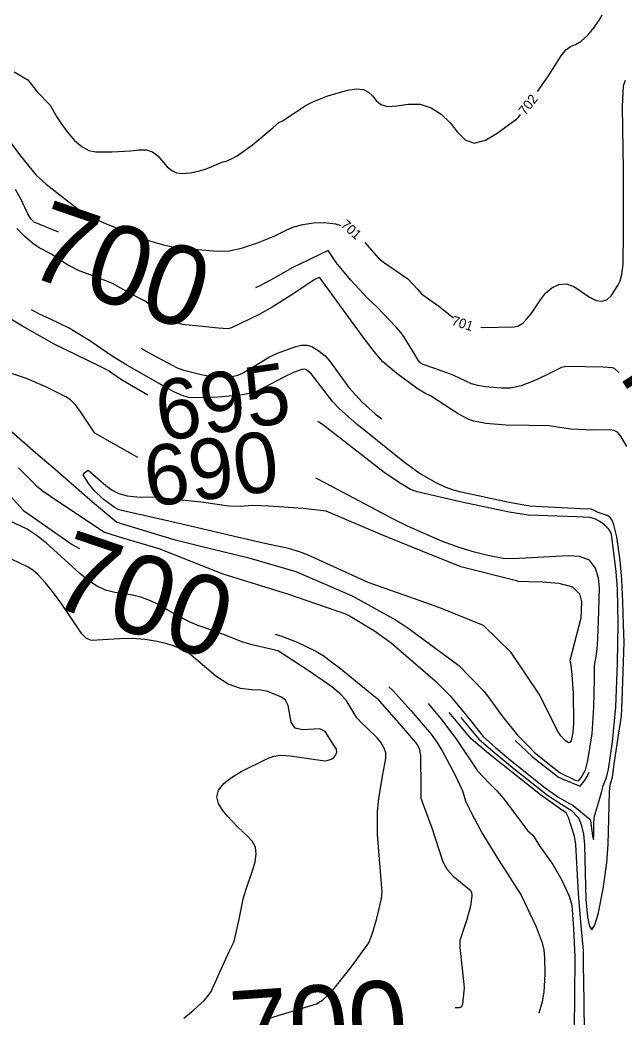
# Model space of a CAD drawing. Extents: x -291892836 to 2945206, y -477993085 to 1832792.
# Drawn here: x 1851013.6 to 1851264, y 544528.7 to 544942 of the extents above; entities that cross this region are included whole.
import ezdxf

# ---------------------------------------------------------------- set-up
doc = ezdxf.new("R2010")
doc.units = 0
for name, color, linetype in [('DT_X_Contour_Minor', 7, 'Continuous'), ('DT_X_Terrain_Ground_Line', 7, 'Continuous'), ('Level 19', 7, 'Continuous')]:
    doc.layers.add(name, color=color, linetype=linetype)

msp = doc.modelspace()

# ---------------------------------------------------------------- linework, layer by layer
at = {"layer": 'DT_X_Contour_Minor'}
for points in [[(1851228.18, 544912.37), (1851232.66, 544918.78), (1851237.93, 544927.15), (1851239.94, 544929.64), (1851241.88, 544930.94), (1851243.95, 544931.79), (1851246.31, 544933.16), (1851249.01, 544935.7), (1851251.66, 544938.87), (1851253.75, 544941.86), (1851254.91, 544944.01)], [(1851011.25, 544920.43), (1851016.93, 544917.07), (1851019.39, 544913.94), (1851020.75, 544912.16), (1851026.12, 544906.59), (1851028.84, 544901.98), (1851030.65, 544899.01), (1851033.23, 544895.52), (1851036.3, 544892.06), (1851039.41, 544889.33), (1851042.24, 544887.82), (1851045.02, 544887.26), (1851051.69, 544887.31), (1851059.38, 544887.75), (1851062.84, 544888.07), (1851065.89, 544888.08), (1851068.54, 544887.34), (1851070.82, 544885.59), (1851074.68, 544881.11), (1851076.52, 544879.54), (1851078.57, 544878.65), (1851081.09, 544878.37), (1851084.2, 544878.62), (1851087.54, 544879.27), (1851090.6, 544880.17), (1851097.66, 544883.14), (1851099.16, 544883.47), (1851101.1, 544884.2), (1851103.68, 544885.66), (1851110.04, 544890.23), (1851118.45, 544897.3), (1851120.86, 544899.39), (1851122.47, 544900.15), (1851126.48, 544902.75), (1851132.27, 544906.59)], [(1851204.66, 544814.62), (1851205.35, 544814.56), (1851218.43, 544814.74), (1851220.21, 544815.17), (1851222.03, 544816.34), (1851223.9, 544818.18), (1851225.74, 544820.53), (1851229.37, 544826.01), (1851231.52, 544828.67), (1851234.08, 544830.93), (1851237.01, 544832.38), (1851240.17, 544832.57), (1851243.43, 544831.29), (1851249.69, 544827.08), (1851252.42, 544825.74), (1851254.83, 544825.34), (1851256.93, 544825.97), (1851258.73, 544827.58), (1851261.48, 544831.93), (1851262.45, 544833.88), (1851263.16, 544836.41), (1851263.6, 544840.63), (1851263.81, 544854.56), (1851263.72, 544879.79), (1851263.33, 544905.98), (1851263.81, 544914.67), (1851264.56, 544916.96)], [(1851132.27, 544906.59), (1851135.06, 544908.08), (1851141.25, 544910.51), (1851149.42, 544912.86), (1851153.18, 544913.39), (1851156.03, 544913.09), (1851158.13, 544912.05), (1851159.79, 544910.46), (1851161.33, 544908.57), (1851163.22, 544906.9), (1851165.96, 544906.04), (1851169.87, 544906.33), (1851174.56, 544906.99), (1851179.47, 544907), (1851184.1, 544905.58), (1851188.28, 544902.88), (1851191.92, 544899.32), (1851195.04, 544895.43), (1851198.14, 544892.24), (1851201.85, 544890.92), (1851206.52, 544892.19), (1851211.36, 544895), (1851219.52, 544900.97), (1851220.37, 544901.86), (1851221.04, 544902.72)], [(1851006.38, 544895.68), (1851013.78, 544885.8), (1851020.32, 544877.65), (1851024.55, 544873.9), (1851038.94, 544862.6), (1851043.19, 544860.25), (1851049.3, 544857.5), (1851067.39, 544850.36), (1851074.13, 544848.41), (1851080.87, 544847.4), (1851095.54, 544846.12), (1851100.31, 544846.26), (1851105.5, 544847.37), (1851112.12, 544849.55), (1851118.95, 544852.35), (1851124.21, 544854.99), (1851127.18, 544856.17), (1851130.94, 544857.2), (1851135.3, 544857.89), (1851139.9, 544858.03), (1851144.39, 544857.41), (1851146.59, 544856.7)], [(1851029.55, 544854.02), (1851019.58, 544858.13), (1851018.12, 544859.53), (1851016.9, 544861.61), (1851013.84, 544868.12), (1851011.79, 544871.63)], [(1851265.11, 544765.12), (1851262.7, 544769.39), (1851261.3, 544771.05), (1851259.91, 544771.86), (1851258.11, 544772.04), (1851251.15, 544771.94), (1851242, 544772.38), (1851232.88, 544773.8), (1851224.7, 544773.85), (1851215.1, 544774.04), (1851206.79, 544774.76), (1851201.7, 544775.62), (1851199.69, 544776.32), (1851195.26, 544778.68), (1851183.8, 544786.12), (1851181.39, 544787.34), (1851178.25, 544789.21), (1851169.85, 544795.36), (1851164.06, 544800.31), (1851160.4, 544804.59), (1851155.93, 544810.42), (1851138.12, 544834.98), (1851137.67, 544835.23), (1851135.91, 544834.33), (1851125.67, 544827.65), (1851118.17, 544822.88), (1851112.83, 544819.93), (1851101.37, 544814.36), (1851099.8, 544813.97), (1851095.94, 544814.16), (1851080.95, 544815.73), (1851077.34, 544816.86), (1851074.29, 544818.39), (1851071.73, 544820.16), (1851065.87, 544825.28), (1851061.96, 544827.24), (1851057.59, 544829.58), (1851052, 544832.77), (1851044.62, 544835.61), (1851038.13, 544837.97), (1851033.27, 544840.47), (1851026.11, 544845.13), (1851021.63, 544847.49), (1851018.93, 544849.36), (1851015.67, 544852.21), (1851012.31, 544855.59)], [(1851261.83, 544795.78), (1851260.12, 544797.47), (1851259.26, 544797.81), (1851255.25, 544797.99), (1851240.13, 544798.33), (1851238.14, 544797.88), (1851231.42, 544794.61), (1851226.39, 544792.24), (1851221.32, 544790.31), (1851216.94, 544789.41), (1851213.17, 544789.3), (1851206.48, 544789.96), (1851203.43, 544790.43), (1851200.73, 544791.12), (1851196.05, 544793.39), (1851193.16, 544794.79), (1851185.54, 544797.54), (1851180.31, 544799.36), (1851179.14, 544800.29), (1851176.51, 544804.68), (1851172.13, 544811.6), (1851169.61, 544814.67), (1851161.55, 544823), (1851157.95, 544826.34), (1851150.62, 544834.23), (1851144.7, 544841.5), (1851141.31, 544846.43), (1851126.39, 544839.2), (1851119.03, 544834.99), (1851113.12, 544831.72), (1851111.27, 544830.9)], [(1851156.51, 544849.78), (1851162.06, 544843.38), (1851164.27, 544841.58), (1851174.42, 544834.65), (1851178.36, 544830.31), (1851180.07, 544828.44), (1851183.56, 544825.94), (1851187.22, 544823.38), (1851193.31, 544818.54)], [(1851066.58, 544786.38), (1851055.71, 544792.74), (1851051.25, 544795.78), (1851050.48, 544796.52), (1851046.61, 544798.42), (1851027.85, 544807.55), (1851014.73, 544814.98), (1851003.12, 544821.93)], [(1851113.02, 544788.63), (1851111.98, 544788.08), (1851108.77, 544787.15), (1851105.05, 544786.5), (1851095.7, 544785.68), (1851086.47, 544785.36), (1851083.48, 544785.53), (1851080.87, 544786.25), (1851077.47, 544787.89), (1851057.96, 544798.85), (1851051.87, 544802.55), (1851042.95, 544808.72), (1851034.06, 544814.17), (1851025.99, 544818.04), (1851021.69, 544820.07), (1851018.48, 544821.78)], [(1851063.67, 544805.93), (1851068.38, 544803.26), (1851078.85, 544797.84), (1851081.51, 544796.83), (1851088.69, 544794.95), (1851092.37, 544794.31), (1851097.65, 544794.02)], [(1851097.65, 544794.02), (1851098.12, 544794), (1851102.15, 544794.34), (1851103.91, 544794.75), (1851105.81, 544795.51), (1851110.29, 544798.14), (1851117.12, 544802.35), (1851120.44, 544803.9), (1851127.93, 544806.57), (1851130.31, 544807.12), (1851132.6, 544807.19), (1851134.62, 544806.64), (1851137.67, 544804.74), (1851140.12, 544802.8), (1851141.88, 544800.66), (1851149.88, 544789.59), (1851155.52, 544783.58), (1851160.99, 544778.6), (1851163.58, 544776.68)], [(1851062.51, 544760.62), (1851044.73, 544770.75), (1851043.05, 544773.14), (1851038.9, 544779.38), (1851036.62, 544782.41), (1851034.63, 544784.46), (1851032.67, 544785.82), (1851024.32, 544789.88), (1851016.31, 544793.39), (1851001.36, 544798.27)], [(1851147.35, 544779.62), (1851145.95, 544780.88), (1851143.36, 544783.63), (1851134.52, 544795.1), (1851132.45, 544796.95), (1851131.55, 544797.17), (1851130.46, 544797.05), (1851127.3, 544795.94), (1851122.66, 544793.76), (1851113.02, 544788.63)], [(1850820.29, 544740.48), (1850833.36, 544742.8), (1850838.29, 544743.33), (1850840.93, 544742.98), (1850842.47, 544742.01), (1850843.15, 544741.51), (1850844.53, 544741.37), (1850847.4, 544741.98), (1850857.74, 544745.58), (1850867.85, 544749.63), (1850889.16, 544761.83), (1850895.09, 544765), (1850921.27, 544775.99), (1850942.61, 544783.7), (1850943.79, 544783.79), (1850945.83, 544783.31), (1850965.01, 544781.47), (1850967.05, 544780.69), (1850973.97, 544776.19), (1850989.04, 544765.86), (1850998.53, 544756.8), (1851015.12, 544738.68), (1851035.24, 544724.55), (1851038.29, 544722.84)], [(1851258.66, 544626.31), (1851259.18, 544628.14), (1851259.94, 544633.48), (1851261.65, 544645.49), (1851262.93, 544653.35), (1851263.3, 544659.86), (1851264, 544683.97), (1851263.79, 544691.43), (1851263.46, 544700.85), (1851263.16, 544709.96), (1851262.42, 544717.88), (1851261.05, 544727.68), (1851259.85, 544732.75), (1851259.06, 544734.61), (1851258.09, 544735.91), (1851256.96, 544736.6), (1851253.34, 544737.77), (1851250.54, 544739.13), (1851246.01, 544739.35), (1851224.84, 544740.38), (1851216.42, 544741.96), (1851196.52, 544746.23), (1851193.39, 544747.11), (1851189.84, 544748.37), (1851186.11, 544750.06), (1851179.04, 544754.15), (1851173.03, 544758.56), (1851153.33, 544774.26), (1851147.35, 544779.62)], [(1851007.14, 544774.08), (1851022.17, 544760.86), (1851028.21, 544755.75), (1851043.72, 544742.26), (1851053.75, 544733.84), (1851077.01, 544726.77), (1851088.04, 544724.05), (1851108.54, 544718.99), (1851128.02, 544713.3), (1851151.28, 544703.33), (1851169.27, 544693.38), (1851174.38, 544689.95), (1851195.56, 544674.36), (1851206.15, 544663.43), (1851208.52, 544660.26), (1851213.61, 544653.2), (1851219.91, 544645.58), (1851224.5, 544640.88)], [(1851256.44, 544627.26), (1851256.72, 544627.96), (1851257.61, 544631.45), (1851259.24, 544642.77), (1851260.66, 544657.16), (1851261.27, 544675.39), (1851261.58, 544691.49), (1851261.36, 544706.13), (1851260.79, 544713.2), (1851258.75, 544728.77), (1851258.33, 544730.07), (1851257.45, 544731.23), (1851255.9, 544732.64), (1851253.92, 544734.09), (1851251.84, 544735.23), (1851249.87, 544735.8), (1851244.36, 544736.01), (1851224.33, 544736.71), (1851216.33, 544737.97), (1851196.81, 544742.07), (1851178.27, 544746.37), (1851175.56, 544747.41), (1851170.57, 544750.42), (1851164.52, 544754.42), (1851156.94, 544760.3), (1851139.09, 544774.29), (1851137.12, 544775.48)], [(1851013.09, 544756.35), (1851020.47, 544748.88), (1851022.8, 544746.94), (1851029.27, 544742.49), (1851048.7, 544729.62), (1851056.14, 544727.31), (1851071.22, 544722.94), (1851097.69, 544712.44), (1851124.9, 544703.97), (1851148.63, 544695.79), (1851150.56, 544694.9), (1851160.54, 544688.72), (1851167.47, 544683.79), (1851185.74, 544668.01), (1851191.9, 544661.77), (1851198.59, 544653.84), (1851200.91, 544650.95)], [(1851241.6, 544676.52), (1851241.88, 544675.55), (1851242.44, 544670.73), (1851242.89, 544662.76), (1851243.09, 544650.5), (1851242.78, 544646.49), (1851242.03, 544643.39), (1851241.52, 544642.51), (1851240.94, 544642.34), (1851239.58, 544643.33), (1851237.79, 544645.27), (1851236.46, 544647.38), (1851232.93, 544654.35), (1851228.83, 544662.56), (1851217.26, 544679.83), (1851205.81, 544690.94), (1851188.41, 544697.98), (1851182.33, 544700.18), (1851157.92, 544708.76), (1851132.85, 544720.26), (1851129.54, 544721.58), (1851124.92, 544722.87), (1851115.17, 544725.02), (1851104.39, 544727.47), (1851078.41, 544733.59), (1851054.56, 544738.91), (1851052.62, 544739.96), (1851048.15, 544743.32), (1851044.39, 544746.87), (1851042.2, 544749.64), (1851039.84, 544753.46), (1851040.38, 544754.2), (1851041.96, 544755.36), (1851042.73, 544754.7), (1851049.17, 544749.02), (1851051.8, 544747.14), (1851054.61, 544745.71), (1851058.05, 544744.71), (1851062.03, 544744.25), (1851070.21, 544744.22), (1851081.9, 544742.89), (1851088.67, 544742.2), (1851100.22, 544740.56), (1851104.96, 544740.46), (1851110.09, 544740.81), (1851116.58, 544740.58), (1851131.06, 544739.58), (1851140.39, 544738.48), (1851162.82, 544728.98), (1851184.83, 544719.93), (1851196.32, 544715.43), (1851219.37, 544709.61), (1851219.98, 544709.36), (1851224.51, 544709.24), (1851230.29, 544709.12), (1851237.01, 544708.53), (1851242.6, 544706.95), (1851245.53, 544704.11), (1851246.39, 544700.77), (1851246.13, 544694.09), (1851241.6, 544676.52)], [(1851247.93, 544630.89), (1851248.06, 544631.13), (1851249.02, 544635.09), (1851250.78, 544646.13), (1851251.52, 544657.2), (1851251.8, 544668.77), (1851251.78, 544674.43), (1851252.58, 544678.98), (1851253.01, 544682.67), (1851253.49, 544692.63), (1851253.78, 544706.53), (1851253.4, 544710.57), (1851252.22, 544714.77), (1851249.68, 544718.04), (1851245.55, 544719.6), (1851240.8, 544719.87), (1851218.01, 544718.59), (1851213.92, 544718.73), (1851207.52, 544720.03), (1851202.09, 544721.36), (1851195.67, 544723.3), (1851188.8, 544725.85), (1851174.26, 544732.11), (1851168.15, 544735.23), (1851140.53, 544749.87), (1851136.2, 544752.01)], [(1851063.69, 544702.75), (1851060.3, 544703.52), (1851052.93, 544704.63), (1851049.12, 544705.66), (1851045.38, 544707.43), (1851041.78, 544709.8), (1851038.4, 544712.53), (1851024.55, 544725.21), (1851020.39, 544728.37), (1851016.65, 544730.87), (1851011.37, 544733.44), (1851009.2, 544734.39), (1851006.88, 544735.74), (1851004.93, 544737.26)], [(1851139.93, 544634.93), (1851141.37, 544635.11), (1851142.68, 544635.55), (1851143.76, 544636.29), (1851144.54, 544637.33), (1851144.93, 544638.52), (1851144.88, 544639.7), (1851143.51, 544641.87), (1851140.19, 544647.12), (1851137.91, 544648.18), (1851130.73, 544647.75), (1851127.69, 544648.42), (1851126.1, 544650.95), (1851124.85, 544657.83), (1851123.67, 544660.01), (1851122.02, 544661.25), (1851116.32, 544663.63), (1851113.5, 544664.13), (1851109.64, 544664.35), (1851105, 544664.94), (1851099.93, 544666.65), (1851094.82, 544669.94), (1851083.56, 544679.54), (1851080.4, 544681.11), (1851077.31, 544682.49), (1851074.57, 544683.37), (1851070.54, 544684.32), (1851065.56, 544685.13), (1851060.16, 544685.57), (1851054.86, 544685.48), (1851043.35, 544684.79), (1851041.26, 544685.58), (1851039.28, 544687.51), (1851034.14, 544695.11), (1851030.98, 544699.85), (1851027.55, 544704.52), (1851024.16, 544708.68), (1851021.21, 544711.92), (1851018.93, 544713.97), (1851017.02, 544715.21), (1851010.15, 544718.47)], [(1851115.71, 544527.8), (1851136.48, 544534.15), (1851138.99, 544535.76), (1851141.06, 544537.57), (1851143.83, 544540.5), (1851150.93, 544549.38), (1851158.23, 544559.51), (1851159.74, 544563.43), (1851161.6, 544569.59), (1851163.52, 544577.8), (1851163.8, 544580.55), (1851163.37, 544585.56), (1851161.76, 544604.41), (1851161.88, 544613.79), (1851162.35, 544619.36), (1851164.09, 544629.2), (1851165.29, 544635.9), (1851165.22, 544638.17), (1851164.59, 544640.2), (1851163.39, 544642.29), (1851161.71, 544644.43), (1851157.4, 544648.56), (1851155.17, 544650.58), (1851153.27, 544652.7), (1851148.79, 544660.06), (1851146.29, 544662.7), (1851142.91, 544665.51), (1851133.57, 544672.11), (1851120.79, 544680.38), (1851119.44, 544680.77), (1851109.85, 544682.97), (1851105.57, 544684.22), (1851098.37, 544687.12), (1851091.54, 544689.63), (1851087.78, 544690.86), (1851083.71, 544692.52), (1851074.94, 544697.38), (1851070.79, 544699.76), (1851067.1, 544701.53), (1851063.69, 544702.75)], [(1851119.3, 544687.42), (1851121.7, 544686.66), (1851128.46, 544684.04), (1851136.32, 544680.37), (1851139.34, 544678.57), (1851143.31, 544675.52)], [(1851143.31, 544675.52), (1851145.91, 544673.52), (1851161.62, 544660.7), (1851172.55, 544648.31), (1851178.26, 544641.65), (1851179.24, 544639.66), (1851179.58, 544636.94), (1851179.75, 544623.5), (1851179.85, 544619.36), (1851184.53, 544606.65), (1851188.92, 544593.05), (1851190.68, 544589.83), (1851193.2, 544587.03), (1851199.98, 544581.56), (1851200.73, 544580.41), (1851200.92, 544579.01), (1851200.35, 544574.63), (1851198.83, 544569.13), (1851195.92, 544560.41), (1851195.9, 544557.56), (1851196.91, 544548.74), (1851197.79, 544540.76), (1851197.12, 544534.03), (1851196.59, 544532.96), (1851195.69, 544532.49), (1851194.02, 544532.58)], [(1851166.48, 544665.63), (1851168.02, 544664.18), (1851175.76, 544655.67), (1851184.03, 544645.99), (1851186.2, 544643.04), (1851188.5, 544639.36), (1851193.8, 544629.55), (1851197.03, 544622.47), (1851198.49, 544617.96), (1851200.88, 544612.99), (1851205.41, 544604.59), (1851211.97, 544593.81), (1851221.43, 544579.26), (1851227.55, 544566.11), (1851230.07, 544559.53), (1851230.75, 544556.55), (1851231.09, 544553.43), (1851231.13, 544546.57), (1851230.72, 544538.96), (1851230.07, 544534.97), (1851228.69, 544530.26)], [(1851182.79, 544658.68), (1851188.91, 544651.27), (1851194.53, 544643.77), (1851203.24, 544630.72), (1851208.14, 544625.63), (1851211.12, 544622.59), (1851214.21, 544619.08), (1851224, 544606.07), (1851226.22, 544604.11), (1851227.46, 544602.09), (1851228.97, 544599.61), (1851234.53, 544591.93), (1851238.22, 544585.42), (1851241.29, 544578.79), (1851242.34, 544575.11), (1851243.07, 544565.4), (1851243.61, 544553.72), (1851243.44, 544537.35), (1851243.14, 544510.74)], [(1851247.66, 544521.89), (1851247.48, 544535.13), (1851247.27, 544550.61), (1851247.15, 544556.27), (1851246.25, 544566.49), (1851245.15, 544579.87), (1851244.04, 544600.28), (1851243.47, 544603.71), (1851240.97, 544611.39), (1851239.99, 544613.35), (1851238.06, 544614.64), (1851229.33, 544620.79), (1851207.78, 544638), (1851200.69, 544643.97), (1851197.97, 544647.2), (1851191.56, 544654.93)], [(1851196.34, 544652.89), (1851196.96, 544652.16), (1851203.79, 544643.93), (1851210.6, 544638.08), (1851218.51, 544631.61), (1851232.34, 544620.73), (1851238.25, 544616.73), (1851242.03, 544614.42), (1851245.17, 544611.21), (1851246.3, 544608.54), (1851247.18, 544604.44), (1851247.65, 544600.13), (1851247.91, 544588.3), (1851248.17, 544577.6), (1851248.93, 544570.05), (1851249.64, 544566.31), (1851250.63, 544564.85), (1851251.89, 544566.88), (1851253.24, 544571.39), (1851255.35, 544581.78), (1851256.85, 544592.58), (1851257.44, 544600.17), (1851257.95, 544621.88), (1851258.22, 544624.78), (1851258.66, 544626.31)], [(1851200.91, 544650.95), (1851205.67, 544645.01), (1851210.79, 544640.4), (1851216.28, 544635.66), (1851231.28, 544623.67), (1851236.52, 544619.98), (1851240.18, 544617.91), (1851242.99, 544616.38), (1851249.91, 544610.56), (1851250.16, 544610.05), (1851250.96, 544603.76), (1851251.3, 544602.24), (1851251.46, 544604.3), (1851251.44, 544609.37), (1851251.81, 544611.97), (1851253.47, 544617.5), (1851254.71, 544621.81), (1851255.33, 544624.58), (1851256.44, 544627.26)], [(1851218.94, 544643.26), (1851226.04, 544636.61), (1851236.87, 544628.15), (1851239.12, 544627.13), (1851245.84, 544624.46), (1851247.47, 544626.51), (1851248.71, 544628.4), (1851249.58, 544630.19)], [(1851224.5, 544640.88), (1851226.82, 544638.51), (1851233.06, 544633.42), (1851237.53, 544629.95), (1851243.72, 544626.94), (1851245.13, 544626.58), (1851246.34, 544628.06), (1851247.93, 544630.89)], [(1851081.57, 544528.21), (1851085.5, 544531.57), (1851089.97, 544535.63), (1851091.55, 544537.39), (1851092.82, 544539.32), (1851095.82, 544545.76), (1851100.38, 544555.9), (1851102.44, 544560.01), (1851104.42, 544569.32), (1851106.29, 544578.32), (1851107.96, 544583.38), (1851110.2, 544589.69), (1851111.12, 544593.04), (1851111.56, 544596.28), (1851111.23, 544599.18), (1851109.94, 544601.61), (1851108.01, 544603.68), (1851103.77, 544607.56), (1851099.72, 544611.91), (1851097.6, 544614.45), (1851095.89, 544617.17), (1851095.19, 544619.97), (1851095.95, 544622.75), (1851098.07, 544625.46), (1851101.31, 544628.05), (1851105.34, 544630.45), (1851116.25, 544635.9), (1851118.8, 544636.87), (1851121.73, 544637.25), (1851125.56, 544637.01), (1851139.93, 544634.93)]]:
    msp.add_lwpolyline(points, dxfattribs=at)

# ---------------------------------------------------------------- texts
at = {"layer": 'DT_X_Terrain_Ground_Line'}
for s, height, rotation, p in [('700', 33, 340.9958, (1851015.18, 544836.6)), ('700', 33, 33.0081, (1851279.42, 544763.12)), ('695', 25, 8.5829, (1851071.85, 544767.2)), ('690', 25, 7.2938, (1851066.69, 544740.07)), ('700', 33, 341.1906, (1851024.77, 544699.82)), ('700', 33, 4.0508, (1851101.82, 544506.3))]:
    msp.add_text(s, height=height, rotation=rotation, dxfattribs=at).set_placement(p)
at = {"layer": 'Level 19'}
for s, rotation, p in [('702', 52.3569, (1851223.09, 544902.11)), ('701', 318.026, (1851146.3, 544856.6)), ('701', 342.5428, (1851192.25, 544815.62))]:
    msp.add_text(s, height=4, rotation=rotation, dxfattribs=at).set_placement(p)

doc.saveas('drawing.dxf')
